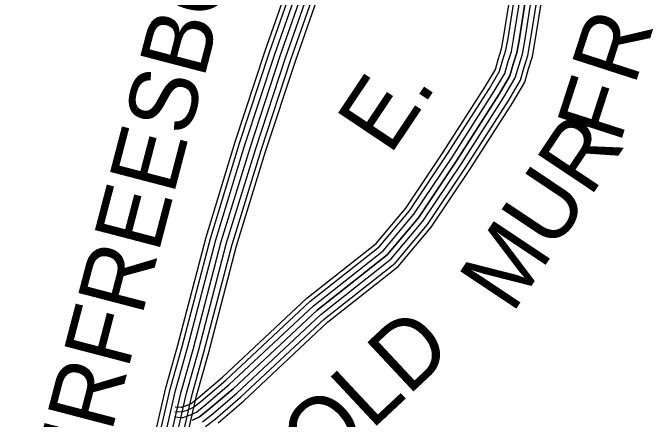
# Model space of a CAD drawing. Extents: x 1788175 to 1969470, y 584502 to 738744.
# Drawn here: x 1870326 to 1873843, y 646867 to 649099 of the extents above; entities that cross this region are included whole.
import ezdxf

# ---------------------------------------------------------------- set-up
doc = ezdxf.new("R2010")
doc.units = 0
for name, color, linetype in [('DESIGN - ROW - Right-of-Way and Easement Labels', 7, 'Continuous'), ('SURVEY - CENTERLINE - Preliminary Text', 7, 'Continuous'), ('SURVEY - TRANSPORTATION - Roads', 7, 'Continuous')]:
    doc.layers.add(name, color=color, linetype=linetype)

msp = doc.modelspace()

# ---------------------------------------------------------------- linework, layer by layer
at = {"layer": 'SURVEY - CENTERLINE - Preliminary Text'}
for points in [[(1870730.7, 645078.7), (1870834, 645548.8), (1871002.1, 646321.5), (1871166.2, 647038.5), (1871232.3, 647273.2), (1871387.2, 647866.7), (1871547.9, 648389.9), (1871712.3, 648890), (1872018.7, 649764.5), (1872291.2, 650651.3), (1872678.4, 651828.4), (1872862.7, 652398.6)], [(1870755.2, 645075), (1870858.1, 645543.5), (1871026.2, 646316.1), (1871190.1, 647032.4), (1871256.2, 647266.7), (1871410.9, 647860), (1871571.5, 648382.4), (1871735.7, 648882), (1872042.1, 649756.8), (1872314.8, 650643.8), (1872701.9, 651820.8), (1872886.2, 652391)], [(1870785.9, 645070.4), (1870888.4, 645536.9), (1871056.4, 646309.4), (1871220.2, 647024.7), (1871286.1, 647258.6), (1871440.8, 647851.5), (1871601, 648373), (1871765, 648872.1), (1872071.6, 649747.1), (1872344.3, 650634.4), (1872731.4, 651811.1), (1872915.7, 652381.4)], [(1870816.6, 645065.7), (1870918.7, 645530.3), (1871086.7, 646302.6), (1871250.2, 647017.1), (1871316, 647250.5), (1871470.6, 647843), (1871630.6, 648363.6), (1871794.4, 648862.1), (1872101.1, 649737.4), (1872373.9, 650625), (1872760.8, 651801.5), (1872945.2, 652371.9)], [(1870847.3, 645061.1), (1870949, 645523.7), (1871117, 646295.9), (1871280.3, 647009.4), (1871345.9, 647242.3), (1871500.4, 647834.6), (1871660.1, 648354.2), (1871823.8, 648852.2), (1872130.5, 649727.8), (1872403.4, 650615.6), (1872790.3, 651791.9), (1872974.7, 652362.4)], [(1870878, 645056.4), (1870979.3, 645517), (1871147.2, 646289.1), (1871310.3, 647001.7), (1871375.9, 647234.2), (1871530.3, 647826.1), (1871689.7, 648344.8), (1871853.1, 648842.2), (1872160, 649718.1), (1872432.9, 650606.2), (1872819.8, 651782.3), (1873004.2, 652352.8)], [(1870903.5, 645052.5), (1871004.4, 645511.5), (1871172.3, 646283.5), (1871335.2, 646995.4), (1871400.7, 647227.5), (1871555, 647819.1), (1871714.2, 648337), (1871877.5, 648833.9), (1872184.4, 649710), (1872457.4, 650598.4), (1872844.2, 651774.3), (1873028.7, 652344.9)]]:
    msp.add_lwpolyline(points, dxfattribs=at)
at = {"layer": 'SURVEY - TRANSPORTATION - Roads'}
for points in [[(1871452.9, 646847.7), (1871593.8, 646968.2), (1872054.8, 647399), (1872442.9, 647706.2), (1872623.9, 647920.7), (1872835.3, 648237.5), (1873070.9, 648605.6), (1873137.6, 648718.8), (1873158.3, 648792.1), (1873179.7, 648858.3), (1873193, 648933.2), (1873241.4, 649241.9), (1873279.2, 649475.1), (1873333.5, 649713.4), (1873352.3, 649833.9), (1873372.6, 649998.8), (1873437, 650475.9), (1873479.3, 650760.1), (1873546, 651259.7), (1873600.6, 651726.4), (1873630.5, 651969.7), (1873646.2, 652055.2), (1873680, 652241.4), (1873695.6, 652309.4)], [(1871216.9, 646934.7), (1871254, 646932.4), (1871253.2, 646932.4), (1871253, 646932.4), (1871280.3, 646942), (1871305.5, 646953.9), (1871342.4, 646982.8), (1871477.5, 647098.3), (1871940.9, 647531.3), (1872320.9, 647832.1), (1872484.3, 648025.6), (1872689.3, 648332.9), (1872922.3, 648696.9), (1872975.8, 648787.9), (1872991.3, 648842.7), (1873010, 648900.6), (1873020.9, 648961.9), (1873069.1, 649269.4)], [(1871213.5, 646879.1), (1871252.3, 646876.7), (1871261, 646876.7), (1871269.9, 646879.2), (1871301.5, 646890.4), (1871334.9, 646906.2), (1871377.7, 646939.6), (1871514.7, 647056.7), (1871977.3, 647489.1), (1872359.9, 647791.8), (1872528.9, 647992.1), (1872736, 648302.4), (1872969.7, 648667.8), (1873027.5, 648765.8), (1873044.6, 648826.5), (1873064.2, 648887.1), (1873075.9, 648952.7), (1873124.2, 649260.6)], [(1871215.4, 646910), (1871253.3, 646907.7), (1871256.7, 646907.7), (1871260.5, 646908.8), (1871289.7, 646919.1), (1871318.5, 646932.7), (1871358.1, 646963.7), (1871494, 647079.9), (1871957, 647512.6), (1872338.2, 647814.2), (1872504.1, 648010.8), (1872710, 648319.4), (1872943.3, 648684), (1872998.7, 648778.1), (1873014.9, 648835.5), (1873034.1, 648894.6), (1873045.3, 648957.8), (1873093.5, 649265.5)], [(1873154.8, 649255.7), (1873106.4, 648947.6), (1873094.4, 648879.6), (1873074.3, 648817.6), (1873056.2, 648753.5), (1872996.2, 648651.5), (1872761.9, 648285.5), (1872553.7, 647973.5), (1872381.6, 647769.5), (1871997.5, 647465.5), (1871535.4, 647033.6), (1871397.3, 646915.6), (1871351.3, 646879.7), (1871313.3, 646861.7)], [(1871313.3, 646861.7), (1871351.3, 646879.7), (1871397.3, 646915.6), (1871535.4, 647033.6), (1871997.5, 647465.5), (1872381.6, 647769.5), (1872553.7, 647973.5), (1872761.9, 648285.5), (1872996.2, 648651.5), (1873056.2, 648753.5), (1873074.3, 648817.6), (1873094.4, 648879.6), (1873106.4, 648947.6), (1873154.8, 649255.7)], [(1871367.7, 646853.1), (1871416.9, 646891.6), (1871556, 647010.5), (1872017.7, 647442), (1872403.3, 647747.1), (1872578.5, 647954.8), (1872787.9, 648268.5), (1873022.6, 648635.3), (1873085, 648741.3), (1873104, 648808.6), (1873124.5, 648872.1), (1873137, 648942.5), (1873185.4, 649250.9)], [(1871384.1, 646826.6), (1871436.6, 646867.6), (1871576.7, 646987.4), (1872038, 647418.5), (1872424.9, 647724.7), (1872603.3, 647936.1), (1872813.8, 648251.6), (1873049, 648619.1), (1873113.7, 648729), (1873133.6, 648799.6), (1873154.7, 648864.6), (1873167.6, 648937.4), (1873216, 649246)]]:
    msp.add_lwpolyline(points, dxfattribs=at)

# ---------------------------------------------------------------- texts
at = {"layer": 'DESIGN - ROW - Right-of-Way and Easement Labels'}
for s, height, rotation, p in [('MURFREESBORO', 369.999, 75.3806, (1870673.9, 646044.7)), ('R', 370, 72.0723, (1873739.6, 648692.5)), ('E.', 370, 56.2852, (1872397.6, 648310.7)), ('F', 370, 72.0723, (1873658.9, 648373.8)), ('MUR', 370, 56.2854, (1873068.6, 647440.1)), ('OLD', 370, 43.0633, (1872014, 646540.7))]:
    msp.add_text(s, height=height, rotation=rotation, dxfattribs=at).set_placement(p)

doc.saveas('drawing.dxf')
